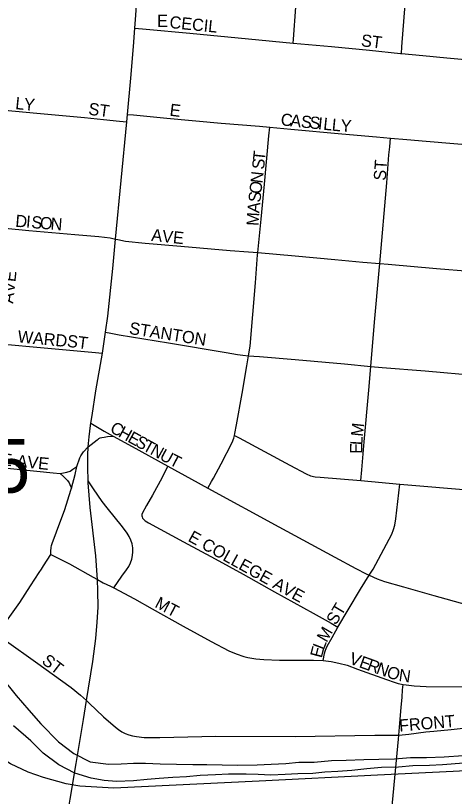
# Model space of a CAD drawing. Extents: x 1410790 to 1770854, y 566777 to 831614.
# Drawn here: x 1601885 to 1603690, y 704689 to 707901 of the extents above; entities that cross this region are included whole.
import ezdxf

# ---------------------------------------------------------------- set-up
doc = ezdxf.new("R2010")
doc.units = 0
for name, color, linetype in [('GM_X_City_Street', 7, 'Continuous'), ('GM_X_City_Street_Text', 7, 'Continuous'), ('GM_X_Interchange_Ramps', 7, 'Continuous'), ('GM_X_Major_River', 7, 'Continuous'), ('GM_X_Rail_Line', 7, 'Continuous'), ('GM_X_Section_Text', 7, 'Continuous'), ('GM_X_State_Route', 7, 'Continuous')]:
    doc.layers.add(name, color=color, linetype=linetype)

msp = doc.modelspace()

# ---------------------------------------------------------------- linework, layer by layer
at = {"layer": 'GM_X_City_Street'}
for points in [[(1603027.2, 707788.5), (1603028.3, 707804.6), (1603047.2, 708069.2), (1603050.7, 708117.7), (1603052.5, 708145.6)], [(1603472, 707745.6), (1603474.3, 707773.3), (1603500.3, 708104.3)], [(1602375.1, 707849.9), (1602422.4, 707845.5), (1602601.6, 707829), (1602843.3, 707805.7), (1603027.2, 707788.5)], [(1603027.2, 707788.5), (1603184, 707773.8), (1603341.3, 707759.2), (1603468.8, 707745.9), (1603472, 707745.6)], [(1603472, 707745.6), (1603559.8, 707737.5), (1603659.1, 707728.3), (1603795.6, 707714.9), (1603902.8, 707705.1), (1603929, 707702.6)], [(1601340.8, 707560.6), (1601461.8, 707547.1), (1601840.2, 707512.7), (1601971.6, 707499.5), (1602168.2, 707481.6), (1602246.9, 707474), (1602312, 707467.7), (1602342.2, 707464.7)], [(1602345.1, 707495.1), (1602369.9, 707492.6), (1602506.9, 707479.1), (1602730.6, 707459.1), (1602888.3, 707446), (1602930.3, 707442.1)], [(1602881.9, 706926.3), (1602894.8, 707063.2), (1602909, 707207.5), (1602927.1, 707406.9), (1602930.3, 707442.1)], [(1602930.3, 707442.1), (1603016.6, 707434.1), (1603226.6, 707414.8), (1603369.4, 707402.7), (1603427.5, 707397.5)], [(1603383.6, 706881.1), (1603411.8, 707213.3), (1603420.8, 707327.9), (1603424, 707360.9), (1603427.5, 707397.5)], [(1603427.5, 707397.5), (1603494.1, 707391.7), (1603574.5, 707385.2), (1603818.6, 707363.9), (1603902.4, 707356)], [(1601833.7, 707027.2), (1601841.3, 707026.4), (1601939.2, 707017.6), (1602128.9, 707001), (1602227.6, 706992.3), (1602274.3, 706986.4), (1602295.9, 706982)], [(1602295.9, 706982), (1602305.8, 706980), (1602337.2, 706973.6), (1602418, 706965.8), (1602565, 706953.1), (1602767.6, 706935.3), (1602842.5, 706929.7), (1602881.9, 706926.3)], [(1602843.1, 706502.1), (1602850.1, 706541.5), (1602871.9, 706802.2), (1602880.7, 706916.5), (1602881.9, 706926.3)], [(1602881.9, 706926.3), (1603035.6, 706913.1), (1603198.6, 706897.3), (1603312.9, 706887.6), (1603383.6, 706881.1)], [(1603346.2, 706457.9), (1603361, 706639.8), (1603381.2, 706853), (1603383.6, 706881.1)], [(1603383.6, 706881.1), (1603417.4, 706878.2), (1603617.2, 706861.3), (1603752.9, 706849.7), (1603857.9, 706840)], [(1602254.9, 706598.9), (1602275.8, 706595), (1602311.1, 706588.5), (1602514.3, 706554.8), (1602751.4, 706515.4), (1602797.6, 706507.7), (1602820.1, 706504.3), (1602843.1, 706502.1)], [(1601776.5, 706555.6), (1601957.4, 706538.6), (1602197.6, 706517.2), (1602241.6, 706513.2)], [(1602784.8, 706174.2), (1602786.3, 706181.8), (1602793.7, 706217.4), (1602816.8, 706346.7), (1602835.5, 706460.5), (1602843.1, 706502.1)], [(1602843.1, 706502.1), (1602864.6, 706500.1), (1602887.9, 706498.8), (1603034.6, 706486.1), (1603238.1, 706468.7), (1603346.2, 706457.9)], [(1603305.9, 705988.1), (1603309.6, 706032.9), (1603318.9, 706147.8), (1603338.3, 706361), (1603346.2, 706457.9)], [(1603346.2, 706457.9), (1603392.5, 706453.7), (1603569.8, 706439.8), (1603785.9, 706420.7), (1603820.8, 706417.4)], [(1602194.7, 706224.8), (1602221.3, 706208.6), (1602249, 706191.7), (1602286, 706171.3)], [(1602183.1, 706127.7), (1602219.9, 706156.3), (1602224.2, 706159.3), (1602227.1, 706161.2), (1602233, 706163.6), (1602239.1, 706165.5), (1602248.8, 706167.6), (1602262.5, 706169.5), (1602286, 706171.3)], [(1602286, 706171.3), (1602363.8, 706128.3), (1602511.4, 706047.3)], [(1602675.7, 705957), (1602691.2, 705984.1), (1602699.4, 705998.5), (1602730.4, 706056.9), (1602776, 706145.4), (1602782.1, 706162.4), (1602784.8, 706174.2)], [(1602784.8, 706174.2), (1602804.7, 706163.6), (1603013.1, 706052.3), (1603081, 706016), (1603098.5, 706008.3), (1603117.9, 706004.4), (1603137.7, 706002.9), (1603305.9, 705988.1)], [(1601210.1, 706100.7), (1601249.8, 706097), (1601463.3, 706076.7), (1601808.7, 706043.9), (1602039.1, 706020.7), (1602067.6, 706017.5)], [(1602136.5, 706046.5), (1602148.4, 706082.4), (1602152.8, 706090.5), (1602157.9, 706098.2), (1602164, 706106.8), (1602183.1, 706127.7)], [(1602067.6, 706017.5), (1602082.2, 706019.8), (1602095.5, 706022.6), (1602108.6, 706027.8), (1602120.2, 706034.9), (1602132, 706043.3), (1602136.5, 706046.5)], [(1602114.3, 705957.7), (1602129.2, 706013.7), (1602136.5, 706046.5)], [(1602511.4, 706047.3), (1602494.9, 706015.6), (1602487.3, 706001), (1602447.7, 705928.8), (1602423.6, 705885.4), (1602405.6, 705853.4), (1602404.4, 705848.4), (1602404.4, 705843.9), (1602405.1, 705838.6), (1602407.3, 705833.3), (1602410.7, 705829.1), (1602418, 705823.3), (1602431.6, 705814.5), (1602576, 705735.9), (1602706, 705667.1), (1602820.8, 705602.8), (1602950.6, 705531.2), (1603108.8, 705443.1), (1603183.7, 705401.5), (1603211.2, 705386)], [(1602511.4, 706047.3), (1602608.1, 705994.1), (1602675.7, 705957)], [(1602067.6, 706017.5), (1602082.1, 706004.7), (1602090.2, 705997.1), (1602097.9, 705988.4), (1602104.5, 705978.8), (1602110.6, 705965.6), (1602114.3, 705957.7)], [(1603305.9, 705988.1), (1603465.4, 705973.8)], [(1603339.9, 705598.9), (1603356, 705624.1), (1603433.1, 705768.2), (1603439.8, 705787.1), (1603445.4, 705805.5), (1603449.8, 705831), (1603465.4, 705973.8)], [(1603465.4, 705973.8), (1603776.7, 705947.1)], [(1602029.4, 705684.9), (1602029.5, 705698.5), (1602030.8, 705712.5), (1602032.7, 705721.6), (1602034.9, 705729.8), (1602052.6, 705776.9), (1602086.6, 705869.5), (1602099.9, 705908.5), (1602112, 705949), (1602114.3, 705957.7)], [(1602675.7, 705957), (1602968.1, 705798.3), (1603198.2, 705673.3), (1603284.1, 705626.1), (1603327.7, 705604.2), (1603339.9, 705598.9)], [(1601807.5, 705353.9), (1601854.5, 705419), (1601901.4, 705486.3), (1601946.4, 705554.9), (1601981.1, 705610.8), (1601990.6, 705624.6), (1601999.2, 705637.9), (1602029.4, 705684.9)], [(1602029.4, 705684.9), (1602105.9, 705645.8), (1602203.7, 705590.9), (1602221.1, 705581.1), (1602245.5, 705567.3), (1602274.5, 705553.5), (1602288.3, 705547.2)], [(1603211.2, 705386), (1603253.2, 705457), (1603303.5, 705541.9), (1603339.9, 705598.9)], [(1603339.9, 705598.9), (1603372.2, 705584.7), (1603402.6, 705573.8), (1603480.7, 705551), (1603605.7, 705515.4), (1604005.2, 705404.3)], [(1602288.3, 705547.2), (1602373.9, 705501.9), (1602446.6, 705460.8)], [(1602446.6, 705460.8), (1602573.6, 705389.1), (1602688.8, 705326.4), (1602761.7, 705288.5), (1602792.2, 705275.4), (1602823.6, 705264.7), (1602839.7, 705260.7), (1602872.5, 705255.2), (1602905.5, 705252.4), (1602971.2, 705249.8), (1603036.9, 705249.2), (1603110, 705250.2), (1603150, 705248.4)], [(1603150, 705248.4), (1603155.9, 705276.5), (1603158.4, 705287.1), (1603162.3, 705298), (1603166.7, 705307.3), (1603186.7, 705343.2), (1603211.2, 705386)], [(1601807.5, 705353.9), (1601824.2, 705342.9), (1601846.7, 705328.1), (1601966.7, 705242.7), (1602112.6, 705136.9), (1602151.2, 705106.1), (1602176.4, 705083.6), (1602187.9, 705073.2), (1602246.4, 705016.2), (1602295.6, 704973.5), (1602308.3, 704963.8), (1602321.7, 704955.3), (1602335.9, 704948.2), (1602350.7, 704942.3), (1602366, 704938), (1602381.6, 704934.9), (1602413.6, 704931.9), (1602478.8, 704931.8), (1602708, 704936.7), (1603035.3, 704935.7), (1603362.7, 704941.2), (1603428.3, 704941.2), (1603461.4, 704941.2)], [(1603150, 705248.4), (1603183.3, 705243.4), (1603214.8, 705236.6), (1603248.6, 705228.6), (1603291.8, 705212.4), (1603410.6, 705169.6), (1603443.1, 705158.4), (1603458.6, 705153.6), (1603478.9, 705149.8)], [(1603461.4, 704941.2), (1603465.8, 704990.3), (1603471.4, 705055.4), (1603474.7, 705097.4), (1603477.1, 705127.7), (1603478.9, 705149.8)], [(1603478.9, 705149.8), (1603491.2, 705147.6), (1603524.2, 705144.4), (1603573.5, 705141.9), (1603736.9, 705140)], [(1603461.4, 704941.2), (1603502.4, 704945.5), (1603572.8, 704954.3), (1603605.4, 704958.1), (1603677.1, 704965), (1603846.5, 704983.3)], [(1603407.9, 704359.4), (1603410.4, 704386.9), (1603423.7, 704533), (1603435.5, 704663.6), (1603459.9, 704925), (1603461.4, 704941.2)]]:
    msp.add_lwpolyline(points, dxfattribs=at)
at = {"layer": 'GM_X_Interchange_Ramps'}
msp.add_lwpolyline([(1602288.3, 705547.2), (1602321.3, 705594.9), (1602341.3, 705621.3), (1602350, 705635.1), (1602357.1, 705649.6), (1602362.5, 705664.7), (1602365.9, 705680.3), (1602367.5, 705695.2), (1602366.4, 705712.3), (1602363.6, 705728), (1602358.7, 705743.3), (1602352, 705757.8), (1602343.8, 705771.8), (1602324.5, 705798.6), (1602261.6, 705876.2), (1602240.6, 705902.6), (1602205.3, 705954.7), (1602183.5, 705986.8)], dxfattribs=at)
at = {"layer": 'GM_X_Major_River'}
for points in [[(1601824.6, 705181.6), (1601886.9, 705103.9), (1601939.6, 705044.4), (1601988.3, 704987.1), (1602060.7, 704913.2), (1602123.7, 704865.5), (1602191, 704831.8), (1602266.9, 704822), (1602319, 704822.8), (1602369.2, 704825.6), (1602419.3, 704826.4), (1602479.3, 704823), (1602613.5, 704819.8), (1602671.7, 704820.4), (1602797.8, 704817.4), (1602878, 704819.5), (1602936.2, 704822.1), (1602996.4, 704824.7), (1603050.6, 704829.4), (1603112.7, 704829.9), (1603185, 704836.2), (1603245.2, 704838.8), (1603317.4, 704841.1), (1603379.5, 704841.6), (1603443.7, 704844.1), (1603510, 704848.5), (1603576.1, 704849), (1603648.3, 704851.3), (1603726.6, 704857.4)], [(1603729.8, 704825.3), (1603641.5, 704819.3), (1603587.3, 704816.6), (1603519.2, 704814.2), (1603460.9, 704809.6), (1603390.7, 704807.3), (1603330.5, 704802.7), (1603268.2, 704796.1), (1603210, 704791.5), (1603157.8, 704788.7), (1603107.6, 704783.9), (1603045.5, 704781.4), (1602993.3, 704778.6), (1602935.1, 704776), (1602883.1, 704779.2), (1602833, 704780.4), (1602760.9, 704780.2), (1602706.7, 704777.4), (1602644.5, 704774.9), (1602588.3, 704770.2), (1602532.1, 704767.5), (1602475.9, 704762.9), (1602425.7, 704758), (1602369.5, 704753.4), (1602299.3, 704751), (1602249.3, 704754.2), (1602195.4, 704763.5), (1602127.8, 704785.2), (1602062.4, 704818.8), (1601997.5, 704866.5), (1601946.6, 704917.9), (1601875.9, 704979.8)]]:
    msp.add_lwpolyline(points, dxfattribs=at)
at = {"layer": 'GM_X_Rail_Line'}
for points in [[(1602092, 704740.5), (1601998.7, 704766.2), (1601936.8, 704788.7), (1601863.9, 704823.6), (1601780.7, 704876.2), (1601640.6, 704964.3)], [(1604044.5, 704810.8), (1603685.7, 704791.3), (1603373.7, 704776.3), (1602887.1, 704751.1), (1602289.1, 704722.4), (1602149.4, 704730.8), (1602092, 704740.5)]]:
    msp.add_lwpolyline(points, dxfattribs=at)
at = {"layer": 'GM_X_State_Route'}
for points in [[(1602193.4, 706214.6), (1602194.7, 706224.8), (1602199, 706256.5), (1602215.3, 706357), (1602241.6, 706513.2), (1602247.9, 706551), (1602254.9, 706598.9), (1602264.1, 706664.7), (1602284.2, 706860.3), (1602295.9, 706982), (1602342.2, 707464.7), (1602345.1, 707495.1), (1602359.3, 707643.6), (1602370, 707774.4), (1602375.1, 707849.9), (1602378.8, 707903.1), (1602389, 708052.2), (1602399.8, 708206.3), (1602400.4, 708215.5), (1602423.8, 708558.4), (1602432.6, 708672.8), (1602436.5, 708711.6)], [(1602103.9, 704644.3), (1602108.5, 704677.6), (1602133.7, 704824.4), (1602163.9, 705006.1), (1602176.4, 705083.6), (1602202.1, 705243.7), (1602215.2, 705339.2), (1602220.8, 705405.4), (1602224, 705467.8), (1602223.4, 705535.2), (1602221.1, 705581.1), (1602220.2, 705598.9), (1602214.6, 705678.2), (1602191.5, 705877.3), (1602183.7, 705979.8), (1602183.5, 705986.8), (1602181.3, 706042.1), (1602181.8, 706092.8), (1602183.1, 706127.7), (1602187.3, 706169), (1602193.4, 706214.6)]]:
    msp.add_lwpolyline(points, dxfattribs=at)

# ---------------------------------------------------------------- texts
at = {"layer": 'GM_X_City_Street_Text'}
for s, rotation, p in [('E', 0, (1602466.9, 707854.9)), ('CECIL', 354.2867, (1602516.3, 707850.5)), ('ST', 352.88, (1603304.1, 707775.7)), ('L', 354.2269, (1601881.7, 707516.9)), ('Y', 354.2478, (1601916.7, 707513.3)), ('ST', 352.4092, (1602182.2, 707494.1)), ('E', 352.8783, (1602516.5, 707489.7)), ('C', 354.113, (1602973.9, 707450.1)), ('A', 354.0894, (1603013.3, 707446)), ('S', 354.1092, (1603057.1, 707441.5)), ('S', 354.1154, (1603092.1, 707437.9)), ('I', 354.0894, (1603127.1, 707434.3)), ('L', 354.0947, (1603149, 707432)), ('L', 354.3007, (1603184.2, 707428.4)), ('Y', 356.0632, (1603220.9, 707424.8)), ('T', 83.7509, (1602910.4, 707301.6)), ('S', 83.7594, (1602906.6, 707266.6)), ('ST', 86.4262, (1603407.9, 707221.3)), ('N', 83.7625, (1602900.4, 707209.7)), ('O', 83.737, (1602895.6, 707166)), ('S', 83.7594, (1602891.8, 707131)), ('A', 84.0871, (1602887.2, 707087.3)), ('D', 355.4431, (1601882.2, 707032.7)), ('I', 355.4505, (1601926.1, 707029.2)), ('S', 355.4694, (1601948, 707027.5)), ('O', 355.4705, (1601983.1, 707024.7)), ('N', 355.4487, (1602027, 707021.2)), ('M', 86.7565, (1602884.3, 707035.2)), ('AVE', 353.8878, (1602441.5, 706974.9)), ('AVE', 83.8801, (1601874.3, 706715.4)), ('STANTON', 351.1207, (1602349.6, 706592)), ('WARD', 354.5626, (1601891.4, 706556.9)), ('ST', 352.8649, (1602094.1, 706539.3)), ('C', 331.0445, (1602269.1, 706190.6)), ('H', 331.0432, (1602303.7, 706171.4)), ('M', 83.7946, (1603313.5, 706167.6)), ('E', 331.0516, (1602342.2, 706150.1)), ('S', 331.0516, (1602373, 706133.1)), ('L', 86.4731, (1603311.4, 706133.1)), ('E COLLEGE AVE', 354.1297, (1601491.1, 706086.1)), ('T', 331.0276, (1602403.8, 706116)), ('N', 331.0632, (1602434.6, 706099)), ('E', 89.5902, (1603311.1, 706098.6)), ('U', 331.315, (1602473.4, 706077.6)), ('T', 332.8351, (1602513.2, 706055.8)), ('E COLLEGE AVE', 331.0477, (1602590.5, 705741.7)), ('MT', 332.2377, (1602453.7, 705469.1)), ('ST', 59.0277, (1603202.4, 705390.8)), ('M', 59.9298, (1603164.3, 705319.7)), ('E', 75.4734, (1603144.2, 705256.1)), ('L', 68.9291, (1603152.6, 705288.7)), ('ST', 322.4371, (1601988.7, 705239.4)), ('V', 340.1962, (1603253.4, 705236.4)), ('E', 340.204, (1603294.8, 705221.5)), ('R', 340.2082, (1603327.9, 705209.5)), ('N', 340.1962, (1603365.2, 705196.1)), ('O', 341.3079, (1603407.5, 705180.9)), ('N', 352.0317, (1603459.1, 705164.4)), ('FRONT', 4.9691, (1603464.8, 704955.3))]:
    msp.add_text(s, height=50, rotation=rotation, dxfattribs=at).set_placement(p)
at = {"layer": 'GM_X_Section_Text'}
msp.add_text('35', height=221, rotation=0, dxfattribs=at).set_placement((1601615.5, 705938.5))

doc.saveas('drawing.dxf')
